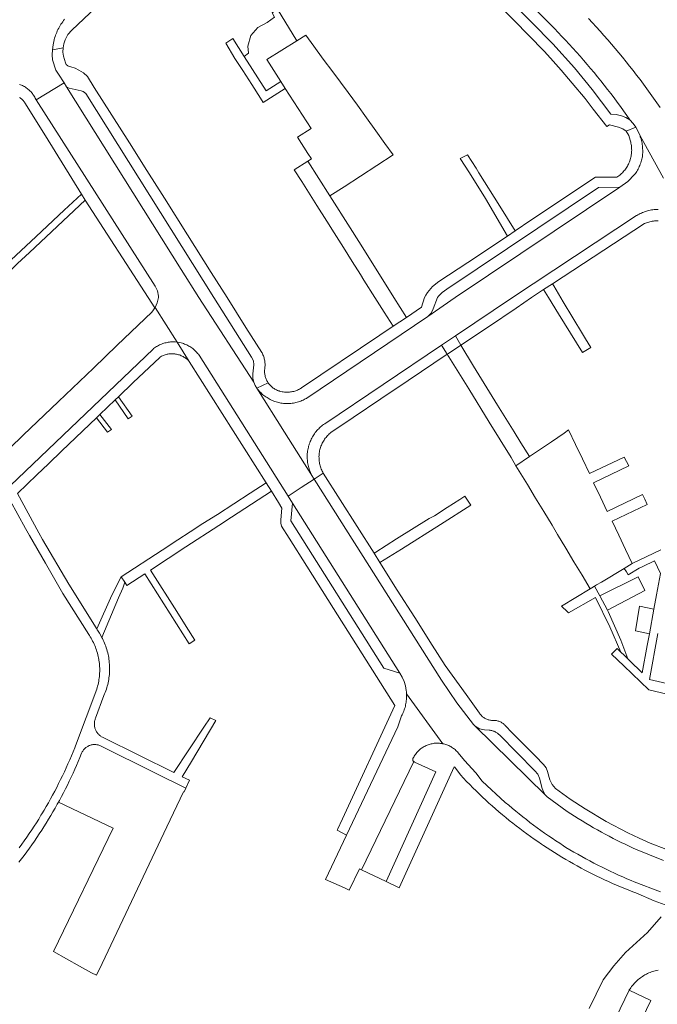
# Model space of a CAD drawing. Extents: x 146402 to 164798, y 455483 to 464134.
# Tile 550 of 575: x 162282 to 162404, y 460865 to 461053. Entities that reach past the tile are written whole.
import ezdxf

# ---------------------------------------------------------------- set-up
doc = ezdxf.new("R2010")
doc.units = 0
doc.header["$LTSCALE"] = 0.2
for name, color, linetype, lineweight in [('B-XX-VH-VERHARDING_ASFALT-GV', 252, 'CONTINUOUS', 18), ('B-XX-VH-VERHARDING_BETONSTRAATSTEEN-GV', 252, 'CONTINUOUS', 18), ('B-XX-VH-VERHARDING_HOUTSNIPPERS-GV', 252, 'CONTINUOUS', 18), ('B-XX-VH-VERHARDING_TEGEL-GV', 252, 'CONTINUOUS', 18)]:
    doc.layers.add(name, color=color, linetype=linetype, lineweight=lineweight)

msp = doc.modelspace()

# ---------------------------------------------------------------- linework, layer by layer
at = {"layer": 'B-XX-VH-VERHARDING_ASFALT-GV'}
for points in [[(162348.007, 461087.571), (162383.526, 461051.79), (162383.972, 461051.338), (162384.689, 461050.603), (162385.4, 461049.862), (162386.106, 461049.115), (162386.805, 461048.363), (162387.499, 461047.606), (162388.186, 461046.843), (162388.868, 461046.075), (162389.544, 461045.302), (162390.214, 461044.523), (162390.877, 461043.739), (162391.535, 461042.95), (162392.186, 461042.156), (162392.831, 461041.357), (162393.47, 461040.553), (162394.103, 461039.744), (162394.729, 461038.93), (162395.349, 461038.111), (162395.963, 461037.288), (162396.57, 461036.459), (162397.17, 461035.626), (162397.764, 461034.788), (162398.352, 461033.946), (162398.957, 461033.259), (162399.486, 461032.512), (162399.931, 461031.721), (162400.292, 461030.888), (162404.744, 461022.818)], [(162281.966, 461040.676), (162282.156, 461040.609), (162282.344, 461040.535), (162282.528, 461040.453), (162282.709, 461040.363), (162282.886, 461040.267), (162283.059, 461040.164), (162283.229, 461040.054), (162283.393, 461039.937), (162283.553, 461039.814), (162283.708, 461039.685), (162283.857, 461039.549), (162284.001, 461039.408), (162284.14, 461039.261), (162284.272, 461039.109), (162284.398, 461038.952), (162284.518, 461038.789), (162284.632, 461038.623), (162284.738, 461038.451), (162284.838, 461038.276), (162284.931, 461038.097), (162285.151, 461037.751), (162290.435, 461041.013), (162289.403, 461042.658), (162289.099, 461043.017), (162288.869, 461043.427), (162288.255, 461045.351), (162288.195, 461046.326), (162288.225, 461047.302), (162288.344, 461048.267), (162288.552, 461049.216), (162288.561, 461049.249), (162288.642, 461049.529), (162288.73, 461049.807), (162288.826, 461050.082), (162288.93, 461050.354), (162289.041, 461050.624), (162289.159, 461050.89), (162289.284, 461051.153), (162289.417, 461051.413), (162289.557, 461051.668), (162289.704, 461051.92), (162289.857, 461052.167), (162290.018, 461052.411), (162290.185, 461052.649), (162290.358, 461052.883), (162290.538, 461053.113)], [(162404.143, 461036.308), (162403.52, 461037.201), (162402.89, 461038.09), (162402.254, 461038.975), (162401.612, 461039.854), (162400.963, 461040.729), (162400.307, 461041.6), (162399.645, 461042.465), (162398.977, 461043.325), (162398.303, 461044.181), (162397.622, 461045.032), (162396.935, 461045.877), (162396.242, 461046.718), (162395.543, 461047.553), (162394.837, 461048.383), (162394.126, 461049.208), (162393.408, 461050.028), (162392.685, 461050.842), (162391.955, 461051.652), (162391.22, 461052.455), (162390.478, 461053.253)], [(162404.744, 461022.818), (162400.292, 461030.888), (162400.352, 461030.719), (162400.433, 461030.47), (162400.506, 461030.22), (162400.571, 461029.967), (162400.629, 461029.713), (162400.679, 461029.456), (162400.72, 461029.199), (162400.754, 461028.94), (162400.78, 461028.68), (162400.799, 461028.42), (162400.808, 461028.159), (162400.811, 461027.898), (162400.805, 461027.637), (162400.791, 461027.376), (162400.769, 461027.116), (162400.739, 461026.857), (162400.709, 461026.706), (162400.654, 461026.457), (162400.591, 461026.209), (162400.52, 461025.964), (162400.442, 461025.721), (162400.355, 461025.48), (162400.262, 461025.242), (162400.161, 461025.008), (162400.053, 461024.776), (162399.937, 461024.548), (162399.815, 461024.324), (162399.685, 461024.104), (162399.549, 461023.888), (162399.406, 461023.676), (162399.256, 461023.469), (162397.983, 461022.143), (162396.459, 461021.114), (162365.03, 461000), (162359.819, 460996.371), (162336.721, 460980.816), (162336.668, 460980.784), (162336.459, 460980.666), (162336.246, 460980.554), (162336.03, 460980.449), (162335.81, 460980.352), (162335.587, 460980.262), (162335.362, 460980.18), (162335.134, 460980.105), (162334.903, 460980.038), (162334.67, 460979.979), (162334.436, 460979.927), (162334.2, 460979.883), (162333.962, 460979.848), (162333.724, 460979.819), (162333.484, 460979.799), (162333.244, 460979.788), (162333.004, 460979.783), (162332.764, 460979.787), (162332.524, 460979.799), (162332.285, 460979.819), (162332.047, 460979.847), (162331.809, 460979.883), (162331.603, 460979.922), (162331.367, 460979.975), (162331.134, 460980.035), (162330.902, 460980.103), (162330.673, 460980.178), (162330.446, 460980.261), (162330.223, 460980.352), (162330.002, 460980.45), (162329.785, 460980.555), (162329.571, 460980.667), (162329.362, 460980.787), (162329.156, 460980.913), (162328.955, 460981.046), (162328.758, 460981.185), (162328.565, 460981.331), (162328.378, 460981.484), (162328.196, 460981.642), (162328.02, 460981.806), (162327.848, 460981.977), (162327.683, 460982.152), (162327.524, 460982.333), (162327.37, 460982.52), (162327.223, 460982.711), (162332.483, 460974.358), (162337.83, 460965.866), (162337.776, 460965.962), (162337.659, 460966.179), (162337.55, 460966.4), (162337.448, 460966.624), (162337.354, 460966.852), (162337.267, 460967.082), (162337.187, 460967.315), (162337.115, 460967.55), (162337.051, 460967.788), (162336.994, 460968.027), (162336.945, 460968.269), (162336.905, 460968.511), (162336.872, 460968.755), (162336.847, 460969), (162336.83, 460969.246), (162336.82, 460969.492), (162336.819, 460969.738), (162336.826, 460969.984), (162336.841, 460970.23), (162336.864, 460970.475), (162336.895, 460970.719), (162336.934, 460970.962), (162336.98, 460971.204), (162337.035, 460971.444), (162337.097, 460971.682), (162337.167, 460971.918), (162337.212, 460972.056), (162337.295, 460972.29), (162337.385, 460972.52), (162337.483, 460972.748), (162337.588, 460972.972), (162337.701, 460973.193), (162337.82, 460973.41), (162337.946, 460973.623), (162338.079, 460973.832), (162338.219, 460974.037), (162338.365, 460974.237), (162338.518, 460974.432), (162338.677, 460974.622), (162338.842, 460974.807), (162339.013, 460974.986), (162339.189, 460975.16), (162339.371, 460975.328), (162339.559, 460975.49), (162339.751, 460975.646), (162339.949, 460975.796), (162340.151, 460975.939), (162362.425, 460990.907), (162365.127, 460992.722), (162375.958, 461000), (162399.653, 461015.673), (162399.663, 461015.679), (162399.88, 461015.807), (162400.102, 461015.928), (162400.327, 461016.042), (162400.556, 461016.149), (162400.788, 461016.248), (162401.023, 461016.341), (162401.261, 461016.425), (162401.501, 461016.502), (162401.744, 461016.572), (162401.989, 461016.633), (162402.236, 461016.687), (162402.484, 461016.733), (162402.734, 461016.772), (162402.984, 461016.802), (162403.236, 461016.824), (162403.488, 461016.838), (162403.74, 461016.845)], [(162404.779, 460892.583), (162399.411, 460894.778), (162398.988, 460894.969), (162398.217, 460895.324), (162397.449, 460895.687), (162396.685, 460896.056), (162395.925, 460896.433), (162395.168, 460896.817), (162394.414, 460897.208), (162393.664, 460897.606), (162392.918, 460898.011), (162392.176, 460898.424), (162391.438, 460898.843), (162390.704, 460899.269), (162389.974, 460899.702), (162389.248, 460900.142), (162388.526, 460900.588), (162387.808, 460901.042), (162387.095, 460901.502), (162386.386, 460901.969), (162384.477, 460903.335), (162382.608, 460904.754), (162382.221, 460905.133), (162368.857, 460918.209), (162368.548, 460918.512), (162365.361, 460922.669), (162362.427, 460927.008), (162338.147, 460965.363), (162335.683, 460963.763), (162333.167, 460962.128), (162334.016, 460960.783), (162354.492, 460928.353), (162354.932, 460927.584), (162355.284, 460926.771), (162355.545, 460925.924), (162355.712, 460925.053), (162355.714, 460925.04), (162355.743, 460924.79), (162355.764, 460924.539), (162355.771, 460924.422), (162362.713, 460914.875), (162362.865, 460914.841), (162363.062, 460914.789), (162363.257, 460914.73), (162363.449, 460914.663), (162363.639, 460914.589), (162363.825, 460914.507), (162364.008, 460914.418), (162364.188, 460914.322), (162364.363, 460914.219), (162364.534, 460914.109), (162364.701, 460913.993), (162364.863, 460913.87), (162365.021, 460913.741), (162365.172, 460913.605), (162365.319, 460913.464), (162365.46, 460913.317), (162365.595, 460913.165), (162366.814, 460911.685), (162368.98, 460909.29), (162370.204, 460907.753), (162374.595, 460903.689), (162375.253, 460903.124), (162375.916, 460902.564), (162376.584, 460902.011), (162377.257, 460901.464), (162377.935, 460900.923), (162378.619, 460900.389), (162379.307, 460899.86), (162379.999, 460899.339), (162380.697, 460898.823), (162381.4, 460898.314), (162382.107, 460897.812), (162382.818, 460897.316), (162383.535, 460896.826), (162384.255, 460896.344), (162384.98, 460895.867), (162385.71, 460895.398), (162386.178, 460895.102), (162386.927, 460894.653), (162387.68, 460894.211), (162388.436, 460893.776), (162389.197, 460893.348), (162389.962, 460892.927), (162390.73, 460892.512), (162391.503, 460892.105), (162392.279, 460891.705), (162393.058, 460891.312), (162393.841, 460890.927), (162394.628, 460890.548), (162395.418, 460890.177), (162396.212, 460889.813), (162397.008, 460889.456), (162397.808, 460889.107), (162398.612, 460888.764), (162399.167, 460888.533), (162404.208, 460886.612)], [(162404.351, 460881.819), (162401.719, 460878.861), (162397.499, 460875.013), (162395.28, 460872.457), (162393.263, 460869.846), (162390.596, 460864.327)], [(162387.199, 460845.033), (162398.237, 460867.874), (162398.246, 460867.888), (162398.389, 460868.107), (162398.539, 460868.322), (162398.695, 460868.532), (162398.858, 460868.737), (162399.027, 460868.937), (162399.202, 460869.132), (162399.382, 460869.322), (162399.569, 460869.506), (162399.761, 460869.684), (162399.958, 460869.856), (162400.161, 460870.022), (162400.368, 460870.181), (162400.58, 460870.335), (162400.797, 460870.482), (162401.019, 460870.622), (162401.244, 460870.755), (162401.268, 460870.769), (162401.5, 460870.894), (162401.736, 460871.011), (162401.975, 460871.122), (162402.217, 460871.225), (162402.462, 460871.321), (162402.71, 460871.41), (162402.961, 460871.49), (162403.214, 460871.564), (162403.469, 460871.629), (162403.726, 460871.687)]]:
    msp.add_lwpolyline(points, dxfattribs=at)
for points in [[(162290.92, 461040.24), (162290.435, 461041.013), (162285.151, 461037.751), (162307.817, 461002.17), (162308.266, 461001.279), (162308.444, 461000.297), (162308.448, 461000.149), (162308.444, 461000), (162308.227, 460999.04), (162307.832, 460998.139), (162312.018, 460991.51), (162312.534, 460991.421), (162313.041, 460991.288), (162313.24, 460991.223), (162313.447, 460991.146), (162313.651, 460991.063), (162313.852, 460990.972), (162314.05, 460990.874), (162314.243, 460990.769), (162314.433, 460990.657), (162314.619, 460990.538), (162314.8, 460990.412), (162314.976, 460990.28), (162315.148, 460990.141), (162315.314, 460989.997), (162315.475, 460989.847), (162315.631, 460989.69), (162315.78, 460989.528), (162315.924, 460989.361), (162316.062, 460989.189), (162316.193, 460989.012), (162333.167, 460962.128), (162335.683, 460963.763), (162338.147, 460965.363), (162338.029, 460965.54), (162337.899, 460965.749), (162337.83, 460965.866), (162332.483, 460974.358), (162327.223, 460982.711), (162326.881, 460983.256), (162326.632, 460983.849), (162316.166, 461000), (162312.809, 461005.35)], [(162362.713, 460914.875), (162355.771, 460924.422), (162355.778, 460924.288), (162355.783, 460924.036), (162355.78, 460923.785), (162355.77, 460923.534), (162355.751, 460923.283), (162355.725, 460923.032), (162355.69, 460922.783), (162355.648, 460922.535), (162355.598, 460922.289), (162355.539, 460922.044), (162355.473, 460921.801), (162355.4, 460921.561), (162355.319, 460921.323), (162355.23, 460921.087), (162355.134, 460920.854), (162355.03, 460920.625), (162354.92, 460920.399), (162354.802, 460920.177), (162354.102, 460918.117), (162344.318, 460897.426), (162340.331, 460888.994), (162343.934, 460887.347), (162344.834, 460886.901), (162346.799, 460890.989), (162347.175, 460890.811), (162357.134, 460911.462), (162357.095, 460911.496), (162357.052, 460911.542), (162357.016, 460911.593), (162356.986, 460911.648), (162356.964, 460911.707), (162356.949, 460911.768), (162356.942, 460911.83), (162356.943, 460911.893), (162356.952, 460911.955), (162356.969, 460912.015), (162356.993, 460912.073), (162357.025, 460912.127), (162357.039, 460912.154), (162357.134, 460912.334), (162357.237, 460912.509), (162357.347, 460912.681), (162357.463, 460912.848), (162357.586, 460913.01), (162357.715, 460913.168), (162357.85, 460913.32), (162357.991, 460913.466), (162358.138, 460913.608), (162358.29, 460913.743), (162358.447, 460913.872), (162358.609, 460913.995), (162358.776, 460914.111), (162358.948, 460914.221), (162359.123, 460914.324), (162359.302, 460914.42), (162359.486, 460914.509), (162359.672, 460914.59), (162359.862, 460914.665), (162360.054, 460914.731), (162360.249, 460914.79), (162360.446, 460914.842), (162360.644, 460914.885), (162360.845, 460914.921), (162361.046, 460914.949), (162361.249, 460914.969), (162361.452, 460914.981), (162361.655, 460914.985), (162361.859, 460914.981), (162362.062, 460914.968), (162362.265, 460914.948), (162362.466, 460914.92), (162362.667, 460914.885)]]:
    msp.add_lwpolyline(points, close=True, dxfattribs=at)
at = {"layer": 'B-XX-VH-VERHARDING_BETONSTRAATSTEEN-GV'}
for points in [[(162347.07, 461085.71), (162383.688, 461048.427), (162387.816, 461043.865), (162391.181, 461039.708), (162394.704, 461035.037), (162395.756, 461034.943), (162396.782, 461034.69), (162397.592, 461034.371), (162398.352, 461033.946), (162397.764, 461034.788), (162397.17, 461035.626), (162396.57, 461036.459), (162395.963, 461037.288), (162395.349, 461038.111), (162394.729, 461038.93), (162394.103, 461039.744), (162393.47, 461040.553), (162392.831, 461041.357), (162392.186, 461042.156), (162391.535, 461042.95), (162390.877, 461043.739), (162390.214, 461044.523), (162389.544, 461045.302), (162388.868, 461046.075), (162388.186, 461046.843), (162387.499, 461047.606), (162386.805, 461048.363), (162386.106, 461049.115), (162385.4, 461049.862), (162384.689, 461050.603), (162383.972, 461051.338), (162383.526, 461051.79), (162348.007, 461087.571)], [(162278.77, 460962.738), (162307.418, 460990.183), (162307.53, 460990.273), (162307.707, 460990.405), (162307.887, 460990.531), (162308.073, 460990.651), (162308.262, 460990.763), (162308.456, 460990.869), (162308.653, 460990.967), (162308.853, 460991.059), (162309.057, 460991.143), (162309.264, 460991.219), (162309.473, 460991.288), (162309.685, 460991.349), (162309.898, 460991.403), (162310.114, 460991.449), (162310.331, 460991.487), (162310.549, 460991.517), (162310.769, 460991.539), (162310.989, 460991.553), (162311.209, 460991.559), (162311.614, 460991.548), (162312.018, 460991.51), (162307.832, 460998.139), (162307.774, 460998.047), (162307.534, 460997.667), (162307.186, 460997.23), (162300.575, 460990.9), (162296.029, 460986.548), (162289.41, 460980.211), (162282.644, 460973.733), (162277.582, 460968.886)], [(162281.833, 460892.248), (162282.341, 460892.908), (162282.843, 460893.574), (162283.338, 460894.244), (162283.828, 460894.919), (162284.31, 460895.598), (162284.786, 460896.282), (162285.255, 460896.971), (162285.718, 460897.664), (162286.174, 460898.362), (162286.608, 460899.039), (162287.049, 460899.742), (162287.484, 460900.448), (162287.911, 460901.159), (162288.332, 460901.874), (162288.746, 460902.593), (162289.152, 460903.316), (162289.373, 460903.718), (162289.552, 460904.043), (162289.945, 460904.774), (162290.331, 460905.509), (162290.709, 460906.247), (162291.081, 460906.988), (162291.445, 460907.734), (162291.802, 460908.483), (162292.152, 460909.235), (162292.495, 460909.99), (162292.83, 460910.749), (162293.158, 460911.511), (162293.479, 460912.277), (162293.792, 460913.045), (162293.864, 460913.224), (162293.928, 460913.346), (162294.003, 460913.472), (162294.084, 460913.594), (162294.172, 460913.711), (162294.267, 460913.823), (162294.367, 460913.93), (162294.473, 460914.031), (162294.584, 460914.126), (162294.701, 460914.215), (162294.822, 460914.298), (162294.947, 460914.374), (162295.076, 460914.442), (162295.209, 460914.504), (162295.345, 460914.558), (162295.484, 460914.605), (162295.497, 460914.609), (162295.641, 460914.647), (162295.786, 460914.677), (162295.933, 460914.7), (162296.08, 460914.714), (162296.229, 460914.72), (162296.377, 460914.719), (162296.525, 460914.709), (162296.672, 460914.692), (162296.818, 460914.666), (162296.963, 460914.633), (162297.105, 460914.592), (162297.246, 460914.543), (162297.383, 460914.487), (162297.517, 460914.424), (162307.617, 460909.413), (162313.685, 460906.403), (162314.388, 460907.893), (162312.996, 460908.583), (162314.722, 460911.485), (162319.373, 460919.309), (162318.305, 460919.815), (162317.134, 460918.044), (162311.399, 460909.374), (162298.061, 460915.993), (162298.018, 460916.009), (162297.88, 460916.066), (162297.745, 460916.13), (162297.614, 460916.201), (162297.486, 460916.279), (162297.364, 460916.364), (162297.245, 460916.456), (162297.132, 460916.553), (162297.024, 460916.657), (162296.922, 460916.766), (162296.826, 460916.88), (162296.736, 460916.999), (162296.653, 460917.124), (162296.577, 460917.252), (162296.507, 460917.384), (162296.484, 460917.431), (162296.425, 460917.568), (162296.373, 460917.708), (162296.328, 460917.851), (162296.291, 460917.996), (162296.262, 460918.142), (162296.241, 460918.29), (162296.228, 460918.439), (162296.223, 460918.588), (162296.225, 460918.738), (162296.236, 460918.887), (162296.255, 460919.035), (162296.281, 460919.182), (162296.316, 460919.328), (162296.358, 460919.471), (162296.408, 460919.612), (162296.465, 460919.75), (162298.061, 460924.069), (162298.185, 460924.365), (162298.302, 460924.664), (162298.411, 460924.966), (162298.513, 460925.271), (162298.607, 460925.578), (162298.694, 460925.887), (162298.773, 460926.198), (162298.843, 460926.512), (162298.907, 460926.826), (162298.962, 460927.143), (162299.009, 460927.46), (162299.049, 460927.779), (162299.08, 460928.098), (162299.104, 460928.419), (162299.119, 460928.74), (162299.127, 460929.06), (162299.127, 460929.382), (162299.118, 460929.703), (162299.102, 460930.023), (162299.077, 460930.344), (162299.045, 460930.663), (162299.005, 460930.982), (162298.956, 460931.299), (162298.9, 460931.615), (162298.836, 460931.93), (162298.764, 460932.243), (162298.685, 460932.554), (162298.597, 460932.863), (162298.503, 460933.17), (162298.4, 460933.474), (162298.29, 460933.776), (162298.172, 460934.074), (162298.047, 460934.37), (162297.915, 460934.663), (162297.775, 460934.952), (162297.673, 460935.151), (162297.628, 460935.238), (162297.602, 460935.287), (162297.226, 460935.943), (162296.812, 460936.576), (162296.774, 460936.631), (162296.677, 460936.78), (162296.672, 460936.788), (162296.587, 460936.932), (162296.573, 460936.958), (162296.557, 460936.984), (162291.334, 460945.331), (162286.342, 460953.86), (162285.643, 460955.135), (162281.54, 460962.626)], [(162280.151, 460961.296), (162283.086, 460955.938), (162283.85, 460954.618), (162286.906, 460949.305), (162290.217, 460943.551), (162295.163, 460935.693), (162295.268, 460935.535), (162295.435, 460935.273), (162295.596, 460935.007), (162295.749, 460934.737), (162295.896, 460934.463), (162296.035, 460934.185), (162296.168, 460933.903), (162296.292, 460933.619), (162296.41, 460933.331), (162296.52, 460933.041), (162296.623, 460932.747), (162296.718, 460932.451), (162296.805, 460932.153), (162296.885, 460931.852), (162296.957, 460931.55), (162297.021, 460931.246), (162297.077, 460930.94), (162297.097, 460930.819), (162297.141, 460930.511), (162297.178, 460930.202), (162297.207, 460929.892), (162297.227, 460929.582), (162297.24, 460929.272), (162297.245, 460928.961), (162297.241, 460928.65), (162297.23, 460928.339), (162297.21, 460928.029), (162297.183, 460927.719), (162297.148, 460927.41), (162297.105, 460927.102), (162297.054, 460926.795), (162296.995, 460926.49), (162296.928, 460926.186), (162296.853, 460925.885), (162296.771, 460925.585), (162296.681, 460925.287), (162292.642, 460914.492), (162292.477, 460914.076), (162292.166, 460913.308), (162291.848, 460912.542), (162291.522, 460911.78), (162291.189, 460911.021), (162290.848, 460910.265), (162290.501, 460909.512), (162290.146, 460908.763), (162289.784, 460908.017), (162289.414, 460907.275), (162289.038, 460906.537), (162288.654, 460905.802), (162288.263, 460905.071), (162287.866, 460904.343), (162287.461, 460903.62), (162287.049, 460902.9), (162286.63, 460902.185), (162286.205, 460901.473), (162286.045, 460901.21), (162285.611, 460900.506), (162285.17, 460899.806), (162284.722, 460899.111), (162284.267, 460898.42), (162283.806, 460897.733), (162283.338, 460897.051), (162282.863, 460896.374), (162282.383, 460895.701), (162281.895, 460895.032)]]:
    msp.add_lwpolyline(points, dxfattribs=at)
for points in [[(162338.111, 461047.972), (162336.558, 461050.099), (162334.834, 461049.024), (162329.114, 461045.459), (162331.804, 461041.254), (162332.646, 461039.939), (162334.285, 461037.377), (162335.923, 461034.817), (162337.561, 461032.258), (162334.967, 461030.597), (162336.962, 461027.481), (162337.607, 461026.473), (162336.946, 461026.05), (162341.117, 461019.459), (162343.856, 461021.144), (162353.239, 461027.228), (162351.647, 461029.43), (162349.892, 461031.858), (162348.138, 461034.286), (162346.383, 461036.714), (162344.628, 461039.142), (162341.676, 461043.094), (162339.893, 461045.532)], [(162291.112, 461040.103), (162290.92, 461040.24), (162312.809, 461005.35), (162316.166, 461000), (162326.632, 460983.849), (162326.456, 460984.655), (162326.452, 460985.48), (162326.618, 460987.199), (162326.553, 460987.959), (162326.209, 460988.64), (162319.034, 461000), (162294.585, 461038.967), (162294.115, 461039.332), (162293.695, 461039.483), (162291.413, 461039.992)], [(162341.117, 461019.459), (162336.946, 461026.05), (162334.355, 461024.395), (162335.791, 461022.166), (162338.673, 461017.595), (162340.574, 461014.579), (162341.977, 461012.355), (162343.741, 461009.559), (162345.399, 461006.912), (162346.996, 461004.386), (162347.605, 461003.338), (162349.746, 461000), (162351.512, 460997.247), (162353.227, 460994.551), (162355.735, 460996.239), (162353.351, 461000), (162349.32, 461006.468), (162346.672, 461010.721), (162345, 461013.323)], [(162365.03, 461000), (162396.459, 461021.114), (162392.394, 461021.05), (162363.429, 461001.591), (162362.547, 461000.993), (162361.818, 461000.216), (162361.737, 461000.109), (162361.66, 460999.999), (162360.857, 460997.89), (162360.484, 460997.031), (162359.819, 460996.371)], [(162312.534, 460991.421), (162312.018, 460991.51), (162314.335, 460987.839), (162328.974, 460964.651), (162329.987, 460963.048), (162331.324, 460960.931), (162332.004, 460959.854), (162331.769, 460957.579), (162331.759, 460956.977), (162331.932, 460956.401), (162333.388, 460954.094), (162336.771, 460948.736), (162341.84, 460940.708), (162353.541, 460922.175), (162343.545, 460900.57), (162342.597, 460898.52), (162342.526, 460898.366), (162344.318, 460897.426), (162354.102, 460918.117), (162354.802, 460920.177), (162354.92, 460920.399), (162355.03, 460920.625), (162355.134, 460920.854), (162355.23, 460921.087), (162355.319, 460921.323), (162355.4, 460921.561), (162355.473, 460921.801), (162355.539, 460922.044), (162355.598, 460922.289), (162355.648, 460922.535), (162355.69, 460922.783), (162355.725, 460923.032), (162355.751, 460923.283), (162355.77, 460923.534), (162355.78, 460923.785), (162355.783, 460924.036), (162355.778, 460924.288), (162355.771, 460924.422), (162355.764, 460924.539), (162355.743, 460924.79), (162355.714, 460925.04), (162355.712, 460925.053), (162355.545, 460925.924), (162355.284, 460926.771), (162354.932, 460927.584), (162354.492, 460928.353), (162351.418, 460929.298), (162333.667, 460957.414), (162334.016, 460960.783), (162333.167, 460962.128), (162316.193, 460989.012), (162316.062, 460989.189), (162315.924, 460989.361), (162315.78, 460989.528), (162315.631, 460989.69), (162315.475, 460989.847), (162315.314, 460989.997), (162315.148, 460990.141), (162314.976, 460990.28), (162314.8, 460990.412), (162314.619, 460990.538), (162314.433, 460990.657), (162314.243, 460990.769), (162314.05, 460990.874), (162313.852, 460990.972), (162313.651, 460991.063), (162313.447, 460991.146), (162313.24, 460991.223), (162313.041, 460991.288)], [(162368.563, 460986.929), (162366.106, 460990.913), (162363.748, 460989.327), (162363.541, 460989.188), (162367.62, 460982.573), (162371.525, 460976.242), (162375.696, 460969.478), (162376.634, 460967.933), (162379.206, 460969.671), (162377.57, 460972.324), (162376.301, 460974.381), (162373.137, 460979.512)], [(162387.994, 460971.998), (162386.666, 460974.789), (162385.838, 460974.151), (162383.395, 460972.501), (162380.954, 460970.852), (162379.206, 460969.671), (162376.634, 460967.933), (162377.261, 460966.901), (162378.823, 460964.329), (162380.385, 460961.756), (162381.946, 460959.184), (162383.508, 460956.612), (162384.564, 460954.782), (162386.129, 460952.192), (162387.691, 460949.607), (162389.254, 460947.021), (162390.816, 460944.435), (162391.094, 460944.603), (162391.635, 460944.931), (162392.027, 460945.168), (162392.939, 460945.72), (162397.275, 460948.343), (162398.814, 460949.275), (162397.53, 460951.96), (162396.246, 460954.645), (162394.961, 460957.331), (162401.658, 460960.535), (162401.184, 460961.572), (162400.798, 460962.418), (162394.05, 460959.187), (162392.735, 460961.933), (162391.42, 460964.68), (162398.168, 460967.911), (162397.301, 460969.589), (162390.647, 460966.423), (162389.32, 460969.211)], [(162354.492, 460928.353), (162334.016, 460960.783), (162333.667, 460957.414), (162351.418, 460929.298)], [(162369.695, 460917.71), (162368.857, 460918.209), (162382.221, 460905.133), (162381.856, 460905.682), (162381.621, 460906.298), (162381.093, 460908.297), (162380.777, 460909.061), (162380.263, 460909.708), (162373.501, 460916.552), (162373.387, 460916.661), (162373.267, 460916.763), (162373.143, 460916.859), (162373.014, 460916.949), (162372.88, 460917.032), (162372.742, 460917.109), (162372.601, 460917.178), (162372.456, 460917.24), (162372.308, 460917.294), (162372.158, 460917.341), (162372.005, 460917.38), (162371.851, 460917.412), (162371.695, 460917.435), (162371.539, 460917.451), (162371.509, 460917.453), (162370.648, 460917.506)], [(162296.377, 460914.719), (162296.229, 460914.72), (162296.08, 460914.714), (162295.933, 460914.7), (162295.786, 460914.677), (162295.641, 460914.647), (162295.497, 460914.609), (162295.484, 460914.605), (162295.345, 460914.558), (162295.209, 460914.504), (162295.076, 460914.442), (162294.947, 460914.374), (162294.822, 460914.298), (162294.701, 460914.215), (162294.584, 460914.126), (162294.473, 460914.031), (162294.367, 460913.93), (162294.267, 460913.823), (162294.172, 460913.711), (162294.084, 460913.594), (162294.003, 460913.472), (162293.928, 460913.346), (162293.864, 460913.224), (162293.792, 460913.045), (162293.479, 460912.277), (162293.158, 460911.511), (162292.83, 460910.749), (162292.495, 460909.99), (162292.152, 460909.235), (162291.802, 460908.483), (162291.445, 460907.734), (162291.081, 460906.988), (162290.709, 460906.247), (162290.331, 460905.509), (162289.945, 460904.774), (162289.552, 460904.043), (162289.373, 460903.718), (162299.807, 460898.746), (162288.406, 460875.219), (162293.406, 460872.435), (162295.661, 460871.179), (162296.637, 460870.707), (162297.694, 460872.907), (162310.043, 460899.004), (162313.222, 460905.722), (162313.338, 460905.667), (162313.685, 460906.403), (162307.617, 460909.413), (162297.517, 460914.424), (162297.383, 460914.487), (162297.246, 460914.543), (162297.105, 460914.592), (162296.963, 460914.633), (162296.818, 460914.666), (162296.672, 460914.692), (162296.525, 460914.709)], [(162357.143, 460911.456), (162357.134, 460911.462), (162347.175, 460890.811), (162351.891, 460888.577), (162361.379, 460909.508), (162357.308, 460911.377), (162357.252, 460911.395), (162357.196, 460911.422)], [(162402.372, 460865.875), (162398.237, 460867.874), (162387.199, 460845.033), (162391.333, 460843.035)]]:
    msp.add_lwpolyline(points, close=True, dxfattribs=at)
at = {"layer": 'B-XX-VH-VERHARDING_HOUTSNIPPERS-GV'}
msp.add_lwpolyline([(162401.218, 460944.116), (162399.933, 460946.754), (162392.632, 460943.089), (162394.109, 460940.359)], close=True, dxfattribs=at)
at = {"layer": 'B-XX-VH-VERHARDING_TEGEL-GV'}
for points in [[(162369.167, 461060.059), (162376.198, 461052.941), (162382.015, 461047.051), (162383.205, 461045.72), (162385.276, 461043.402), (162387.379, 461040.911), (162389.813, 461038.028), (162391.383, 461035.984), (162393.942, 461032.654), (162394.45, 461032.96), (162396.215, 461032.534), (162396.99, 461032.245), (162397.648, 461031.743), (162399.486, 461032.512), (162398.957, 461033.259), (162398.352, 461033.946), (162397.592, 461034.371), (162396.782, 461034.69), (162395.756, 461034.943), (162394.704, 461035.037), (162391.181, 461039.708), (162387.816, 461043.865), (162383.688, 461048.427), (162347.07, 461085.71)], [(162290.538, 461053.113), (162290.358, 461052.883), (162290.185, 461052.649), (162290.018, 461052.411), (162289.857, 461052.167), (162289.704, 461051.92), (162289.557, 461051.668), (162289.417, 461051.413), (162289.284, 461051.153), (162289.159, 461050.89), (162289.041, 461050.624), (162288.93, 461050.354), (162288.826, 461050.082), (162288.73, 461049.807), (162288.642, 461049.529), (162288.561, 461049.249), (162288.552, 461049.216), (162288.344, 461048.267), (162288.225, 461047.302), (162290.247, 461047.672), (162290.378, 461048.462), (162290.63, 461049.223), (162291.174, 461050.191), (162291.913, 461051.02), (162309.166, 461067.366)], [(162281.958, 461038.224), (162282.093, 461038.132), (162282.223, 461038.033), (162282.348, 461037.928), (162282.468, 461037.817), (162282.582, 461037.7), (162282.69, 461037.578), (162282.793, 461037.451), (162282.889, 461037.319), (162282.978, 461037.182), (162286.887, 461030.863), (162293.751, 461019.765), (162294.477, 461018.59), (162306.51, 461000), (162307.774, 460998.047), (162307.832, 460998.139), (162308.227, 460999.04), (162308.444, 461000), (162308.448, 461000.149), (162308.444, 461000.297), (162308.266, 461001.279), (162307.817, 461002.17), (162285.151, 461037.751), (162284.931, 461038.097), (162284.838, 461038.276), (162284.738, 461038.451), (162284.632, 461038.623), (162284.518, 461038.789), (162284.398, 461038.952), (162284.272, 461039.109), (162284.14, 461039.261), (162284.001, 461039.408), (162283.857, 461039.549), (162283.708, 461039.685), (162283.553, 461039.814), (162283.393, 461039.937), (162283.229, 461040.054), (162283.059, 461040.164), (162282.886, 461040.267), (162282.709, 461040.363), (162282.528, 461040.453), (162282.344, 461040.535), (162282.156, 461040.609), (162281.966, 461040.676)], [(162403.74, 461016.845), (162403.488, 461016.838), (162403.236, 461016.824), (162402.984, 461016.802), (162402.734, 461016.772), (162402.484, 461016.733), (162402.236, 461016.687), (162401.989, 461016.633), (162401.744, 461016.572), (162401.501, 461016.502), (162401.261, 461016.425), (162401.023, 461016.341), (162400.788, 461016.248), (162400.556, 461016.149), (162400.327, 461016.042), (162400.102, 461015.928), (162399.88, 461015.807), (162399.663, 461015.679), (162399.653, 461015.673), (162375.958, 461000), (162365.127, 460992.722), (162366.106, 460990.913), (162371.375, 460994.454), (162376.644, 460997.995), (162379.627, 461000), (162381.915, 461001.538), (162383.608, 461002.645), (162401.158, 461014.118), (162401.353, 461014.203), (162401.559, 461014.285), (162401.768, 461014.36), (162401.979, 461014.426), (162402.193, 461014.485), (162402.409, 461014.537), (162402.626, 461014.58), (162402.845, 461014.616), (162403.065, 461014.644), (162403.286, 461014.663), (162403.508, 461014.675), (162403.73, 461014.679)], [(162281.54, 460962.626), (162285.272, 460966.199), (162285.279, 460966.206), (162287.456, 460968.29), (162290.031, 460970.756), (162296.65, 460977.094), (162297.297, 460977.713), (162300.197, 460980.49), (162300.81, 460981.078), (162303.639, 460983.786), (162308.696, 460988.609), (162308.708, 460988.616), (162308.868, 460988.713), (162309.032, 460988.802), (162309.199, 460988.884), (162309.37, 460988.959), (162309.544, 460989.027), (162309.721, 460989.087), (162309.9, 460989.14), (162310.082, 460989.185), (162310.265, 460989.222), (162310.449, 460989.251), (162310.635, 460989.272), (162310.821, 460989.285), (162311.008, 460989.29), (162311.195, 460989.288), (162311.381, 460989.277), (162311.567, 460989.258), (162311.711, 460989.238), (162311.897, 460989.206), (162312.082, 460989.165), (162312.266, 460989.117), (162312.447, 460989.061), (162312.625, 460988.997), (162312.801, 460988.926), (162312.973, 460988.848), (162313.142, 460988.762), (162313.307, 460988.67), (162313.469, 460988.57), (162313.626, 460988.464), (162313.778, 460988.351), (162313.925, 460988.232), (162314.067, 460988.107), (162314.204, 460987.976), (162314.335, 460987.839), (162312.018, 460991.51), (162311.614, 460991.548), (162311.209, 460991.559), (162310.989, 460991.553), (162310.769, 460991.539), (162310.549, 460991.517), (162310.331, 460991.487), (162310.114, 460991.449), (162309.898, 460991.403), (162309.685, 460991.349), (162309.473, 460991.288), (162309.264, 460991.219), (162309.057, 460991.143), (162308.853, 460991.059), (162308.653, 460990.967), (162308.456, 460990.869), (162308.262, 460990.763), (162308.073, 460990.651), (162307.887, 460990.531), (162307.707, 460990.405), (162307.53, 460990.273), (162307.418, 460990.183), (162278.77, 460962.738)], [(162405.21, 460894.721), (162402.262, 460895.911), (162400.107, 460896.867), (162397.981, 460897.885), (162393.844, 460900.056), (162389.831, 460902.447), (162386.966, 460904.325), (162384.187, 460906.328), (162383.512, 460907.062), (162383.097, 460907.97), (162382.662, 460909.588), (162382.367, 460910.304), (162381.899, 460910.921), (162380.331, 460912.513), (162375.864, 460917.042), (162374.636, 460918.287), (162374.532, 460918.402), (162374.422, 460918.511), (162374.307, 460918.614), (162374.187, 460918.712), (162374.062, 460918.803), (162373.932, 460918.887), (162373.798, 460918.964), (162373.66, 460919.035), (162373.519, 460919.098), (162373.375, 460919.154), (162373.228, 460919.203), (162373.079, 460919.244), (162372.927, 460919.277), (162372.775, 460919.302), (162372.621, 460919.319), (162372.494, 460919.327), (162372.074, 460919.325), (162371.946, 460919.333), (162371.793, 460919.35), (162371.64, 460919.375), (162371.49, 460919.408), (162371.341, 460919.449), (162371.194, 460919.497), (162371.05, 460919.553), (162370.909, 460919.616), (162370.772, 460919.687), (162370.638, 460919.764), (162370.509, 460919.848), (162370.384, 460919.939), (162370.264, 460920.036), (162370.149, 460920.14), (162370.04, 460920.249), (162369.936, 460920.363), (162369.839, 460920.483), (162369.747, 460920.608), (162369.663, 460920.737), (162367.126, 460924.246), (162363.129, 460929.775), (162360.653, 460933.688), (162357.33, 460938.94), (162354.007, 460944.192), (162350.684, 460949.444), (162349.561, 460951.22), (162339.893, 460966.497), (162338.147, 460965.363), (162362.427, 460927.008), (162365.361, 460922.669), (162368.548, 460918.512), (162368.857, 460918.209), (162369.695, 460917.71), (162370.648, 460917.506), (162371.509, 460917.453), (162371.539, 460917.451), (162371.695, 460917.435), (162371.851, 460917.412), (162372.005, 460917.38), (162372.158, 460917.341), (162372.308, 460917.294), (162372.456, 460917.24), (162372.601, 460917.178), (162372.742, 460917.109), (162372.88, 460917.032), (162373.014, 460916.949), (162373.143, 460916.859), (162373.267, 460916.763), (162373.387, 460916.661), (162373.501, 460916.552), (162380.263, 460909.708), (162380.777, 460909.061), (162381.093, 460908.297), (162381.621, 460906.298), (162381.856, 460905.682), (162382.221, 460905.133), (162382.608, 460904.754), (162384.477, 460903.335), (162386.386, 460901.969), (162387.095, 460901.502), (162387.808, 460901.042), (162388.526, 460900.588), (162389.248, 460900.142), (162389.974, 460899.702), (162390.704, 460899.269), (162391.438, 460898.843), (162392.176, 460898.424), (162392.918, 460898.011), (162393.664, 460897.606), (162394.414, 460897.208), (162395.168, 460896.817), (162395.925, 460896.433), (162396.685, 460896.056), (162397.449, 460895.687), (162398.217, 460895.324), (162398.988, 460894.969), (162399.411, 460894.778), (162404.779, 460892.583)], [(162404.252, 460951.876), (162398.814, 460949.275), (162397.275, 460948.343), (162397.711, 460947.655), (162398.056, 460947.111), (162400.146, 460948.376), (162400.841, 460948.708), (162403.035, 460949.758), (162404.182, 460947.36), (162403.434, 460943.265), (162402.934, 460940.526), (162402.077, 460935.83), (162401.675, 460933.63), (162400.726, 460928.434), (162398.315, 460930.754), (162397.956, 460931.1), (162397.256, 460931.773), (162396.646, 460932.359), (162395.913, 460933.065), (162394.861, 460931.97), (162397.181, 460929.737), (162401.965, 460925.134), (162408.739, 460923.564)], [(162410.912, 460925.094), (162402.117, 460927.132), (162403.714, 460935.881)], [(162404.208, 460886.612), (162399.167, 460888.533), (162398.612, 460888.764), (162397.808, 460889.107), (162397.008, 460889.456), (162396.212, 460889.813), (162395.418, 460890.177), (162394.628, 460890.548), (162393.841, 460890.927), (162393.058, 460891.312), (162392.279, 460891.705), (162391.503, 460892.105), (162390.73, 460892.512), (162389.962, 460892.927), (162389.197, 460893.348), (162388.436, 460893.776), (162387.68, 460894.211), (162386.927, 460894.653), (162386.178, 460895.102), (162385.71, 460895.398), (162384.98, 460895.867), (162384.255, 460896.344), (162383.535, 460896.826), (162382.818, 460897.316), (162382.107, 460897.812), (162381.4, 460898.314), (162380.697, 460898.823), (162379.999, 460899.339), (162379.307, 460899.86), (162378.619, 460900.389), (162377.935, 460900.923), (162377.257, 460901.464), (162376.584, 460902.011), (162375.916, 460902.564), (162375.253, 460903.124), (162374.595, 460903.689), (162370.204, 460907.753), (162368.98, 460909.29), (162366.814, 460911.685), (162365.595, 460913.165), (162365.46, 460913.317), (162365.319, 460913.464), (162365.172, 460913.605), (162365.021, 460913.741), (162364.863, 460913.87), (162364.701, 460913.993), (162364.534, 460914.109), (162364.363, 460914.219), (162364.188, 460914.322), (162364.008, 460914.418), (162363.825, 460914.507), (162363.639, 460914.589), (162363.449, 460914.663), (162363.257, 460914.73), (162363.062, 460914.789), (162362.865, 460914.841), (162362.713, 460914.875), (162362.667, 460914.885), (162362.466, 460914.92), (162362.265, 460914.948), (162362.062, 460914.968), (162361.859, 460914.981), (162361.655, 460914.985), (162361.452, 460914.981), (162361.249, 460914.969), (162361.046, 460914.949), (162360.845, 460914.921), (162360.644, 460914.885), (162360.446, 460914.842), (162360.249, 460914.79), (162360.054, 460914.731), (162359.862, 460914.665), (162359.672, 460914.59), (162359.486, 460914.509), (162359.302, 460914.42), (162359.123, 460914.324), (162358.948, 460914.221), (162358.776, 460914.111), (162358.609, 460913.995), (162358.447, 460913.872), (162358.29, 460913.743), (162358.138, 460913.608), (162357.991, 460913.466), (162357.85, 460913.32), (162357.715, 460913.168), (162357.586, 460913.01), (162357.463, 460912.848), (162357.347, 460912.681), (162357.237, 460912.509), (162357.134, 460912.334), (162357.039, 460912.154), (162357.025, 460912.127), (162356.993, 460912.073), (162356.969, 460912.015), (162356.952, 460911.955), (162356.943, 460911.893), (162356.942, 460911.83), (162356.949, 460911.768), (162356.964, 460911.707), (162356.986, 460911.648), (162357.016, 460911.593), (162357.052, 460911.542), (162357.095, 460911.496), (162357.134, 460911.462), (162357.143, 460911.456), (162357.196, 460911.422), (162357.252, 460911.395), (162357.308, 460911.377), (162361.379, 460909.508), (162351.891, 460888.577), (162354.378, 460887.37), (162364.82, 460910.466), (162364.948, 460910.409), (162366.05, 460908.911), (162366.631, 460908.293), (162367.218, 460907.681), (162367.811, 460907.075), (162368.409, 460906.474), (162369.013, 460905.879), (162369.623, 460905.289), (162370.238, 460904.705), (162370.859, 460904.128), (162371.485, 460903.556), (162372.116, 460902.99), (162372.753, 460902.429), (162373.395, 460901.875), (162374.042, 460901.327), (162374.694, 460900.786), (162375.352, 460900.25), (162376.014, 460899.72), (162376.682, 460899.197), (162377.354, 460898.68), (162378.031, 460898.17), (162378.713, 460897.666), (162379.4, 460897.168), (162380.091, 460896.677), (162380.787, 460896.192), (162381.488, 460895.714), (162381.868, 460895.459), (162382.567, 460894.998), (162383.27, 460894.543), (162383.978, 460894.095), (162384.69, 460893.654), (162385.406, 460893.219), (162386.126, 460892.792), (162386.851, 460892.371), (162387.579, 460891.957), (162388.311, 460891.551), (162389.047, 460891.151), (162389.787, 460890.758), (162390.53, 460890.373), (162391.278, 460889.994), (162392.028, 460889.623), (162392.783, 460889.259), (162393.541, 460888.902), (162394.302, 460888.552), (162395.066, 460888.21), (162395.834, 460887.875), (162396.604, 460887.547), (162397.378, 460887.227), (162398.155, 460886.914), (162398.935, 460886.608), (162399.475, 460886.402), (162402.985, 460884.883), (162405.786, 460883.905)]]:
    msp.add_lwpolyline(points, dxfattribs=at)
for points in [[(162334.834, 461049.024), (162331.178, 461055.027), (162330.125, 461054.346), (162330.599, 461053.511), (162329.175, 461052.486), (162327.423, 461051.541), (162326.097, 461050.03), (162326.071, 461050.017), (162325.526, 461048.002), (162325.643, 461046.673), (162324.818, 461046.033), (162328.992, 461039.454), (162331.804, 461041.254), (162329.114, 461045.459)], [(162324.818, 461046.033), (162322.656, 461049.439), (162321.32, 461048.57), (162323.038, 461045.665), (162324.531, 461043.342), (162326.261, 461040.648), (162327.913, 461038.076), (162328.444, 461037.25), (162332.646, 461039.939), (162331.804, 461041.254), (162328.992, 461039.454)], [(162290.241, 461046.871), (162290.247, 461047.672), (162288.225, 461047.302), (162288.195, 461046.326), (162288.255, 461045.351), (162288.869, 461043.427), (162289.099, 461043.017), (162289.403, 461042.658), (162290.435, 461041.013), (162290.92, 461040.24), (162291.112, 461040.103), (162291.413, 461039.992), (162293.695, 461039.483), (162294.115, 461039.332), (162294.585, 461038.967), (162319.034, 461000), (162326.209, 460988.64), (162326.553, 460987.959), (162326.618, 460987.199), (162326.452, 460985.48), (162326.456, 460984.655), (162326.632, 460983.849), (162326.881, 460983.256), (162327.223, 460982.711), (162329.362, 460983.772), (162329.329, 460983.823), (162329.235, 460983.975), (162329.149, 460984.131), (162329.069, 460984.291), (162328.997, 460984.454), (162328.932, 460984.621), (162328.875, 460984.79), (162328.825, 460984.962), (162328.783, 460985.135), (162328.749, 460985.311), (162328.722, 460985.488), (162328.704, 460985.665), (162328.693, 460985.844), (162328.691, 460986.022), (162328.696, 460986.201), (162328.71, 460986.379), (162328.738, 460986.575), (162328.758, 460986.772), (162328.77, 460986.97), (162328.774, 460987.168), (162328.77, 460987.366), (162328.758, 460987.564), (162328.738, 460987.761), (162328.71, 460987.957), (162328.675, 460988.152), (162328.631, 460988.345), (162328.58, 460988.536), (162328.521, 460988.725), (162328.454, 460988.912), (162328.38, 460989.095), (162328.299, 460989.276), (162328.21, 460989.453), (162328.178, 460989.513), (162325.141, 460994.326), (162321.557, 461000), (162318.513, 461004.82), (162314.006, 461011.957), (162309.581, 461018.964), (162306.239, 461024.256), (162302.898, 461029.547), (162299.556, 461034.839), (162296.214, 461040.131), (162294.898, 461042.216), (162294.138, 461042.884), (162293.284, 461043.428), (162292.541, 461043.775), (162291.763, 461044.035), (162291.442, 461044.096), (162291.148, 461044.238), (162290.875, 461044.485), (162290.688, 461044.801), (162290.36, 461046.078)], [(162399.931, 461031.721), (162399.486, 461032.512), (162397.648, 461031.743), (162398.187, 461030.952), (162398.423, 461030.024), (162398.463, 461029.889), (162398.521, 461029.674), (162398.57, 461029.456), (162398.612, 461029.236), (162398.646, 461029.016), (162398.672, 461028.794), (162398.69, 461028.571), (162398.701, 461028.348), (162398.703, 461028.125), (162398.697, 461027.902), (162398.683, 461027.679), (162398.661, 461027.457), (162398.632, 461027.235), (162398.594, 461027.015), (162398.548, 461026.797), (162398.495, 461026.58), (162398.434, 461026.365), (162398.417, 461026.311), (162398.345, 461026.099), (162398.266, 461025.89), (162398.18, 461025.684), (162398.086, 461025.481), (162397.985, 461025.282), (162397.877, 461025.087), (162397.762, 461024.895), (162397.64, 461024.708), (162397.512, 461024.525), (162397.377, 461024.347), (162397.236, 461024.174), (162397.088, 461024.006), (162396.935, 461023.843), (162396.776, 461023.686), (162396.612, 461023.535), (162396.442, 461023.39), (162396.267, 461023.251), (162396.087, 461023.118), (162395.903, 461022.992), (162391.832, 461022.974), (162379.464, 461014.76), (162376.462, 461012.767), (162375.042, 461011.746), (162367.444, 461006.723), (162361.908, 461003.063), (162360.737, 461002.126), (162359.768, 461000.982), (162359.471, 461000.503), (162359.21, 461000.003), (162359.209, 461000), (162358.592, 460998.162), (162355.735, 460996.239), (162353.227, 460994.551), (162350.645, 460992.814), (162335.747, 460982.794), (162335.69, 460982.756), (162335.521, 460982.65), (162335.347, 460982.552), (162335.17, 460982.46), (162334.99, 460982.375), (162334.806, 460982.298), (162334.619, 460982.228), (162334.43, 460982.166), (162334.238, 460982.112), (162334.044, 460982.065), (162333.849, 460982.026), (162333.652, 460981.995), (162333.454, 460981.971), (162333.255, 460981.956), (162333.056, 460981.949), (162332.856, 460981.949), (162332.657, 460981.958), (162332.459, 460981.975), (162332.261, 460981.999), (162332.064, 460982.032), (162331.789, 460982.092), (162331.518, 460982.17), (162331.46, 460982.188), (162331.291, 460982.247), (162331.125, 460982.312), (162330.962, 460982.386), (162330.803, 460982.466), (162330.647, 460982.554), (162330.496, 460982.648), (162330.349, 460982.749), (162330.206, 460982.857), (162330.069, 460982.971), (162329.936, 460983.091), (162329.809, 460983.216), (162329.688, 460983.348), (162329.573, 460983.484), (162329.464, 460983.626), (162329.362, 460983.772), (162327.223, 460982.711), (162327.37, 460982.52), (162327.524, 460982.333), (162327.683, 460982.152), (162327.848, 460981.977), (162328.02, 460981.806), (162328.196, 460981.642), (162328.378, 460981.484), (162328.565, 460981.331), (162328.758, 460981.185), (162328.955, 460981.046), (162329.156, 460980.913), (162329.362, 460980.787), (162329.571, 460980.667), (162329.785, 460980.555), (162330.002, 460980.45), (162330.223, 460980.352), (162330.446, 460980.261), (162330.673, 460980.178), (162330.902, 460980.103), (162331.134, 460980.035), (162331.367, 460979.975), (162331.603, 460979.922), (162331.809, 460979.883), (162332.047, 460979.847), (162332.285, 460979.819), (162332.524, 460979.799), (162332.764, 460979.787), (162333.004, 460979.783), (162333.244, 460979.788), (162333.484, 460979.799), (162333.724, 460979.819), (162333.962, 460979.848), (162334.2, 460979.883), (162334.436, 460979.927), (162334.67, 460979.979), (162334.903, 460980.038), (162335.134, 460980.105), (162335.362, 460980.18), (162335.587, 460980.262), (162335.81, 460980.352), (162336.03, 460980.449), (162336.246, 460980.554), (162336.459, 460980.666), (162336.668, 460980.784), (162336.721, 460980.816), (162359.819, 460996.371), (162360.484, 460997.031), (162360.857, 460997.89), (162361.66, 460999.999), (162361.737, 461000.109), (162361.818, 461000.216), (162362.547, 461000.993), (162363.429, 461001.591), (162392.394, 461021.05), (162396.459, 461021.114), (162397.983, 461022.143), (162399.256, 461023.469), (162399.406, 461023.676), (162399.549, 461023.888), (162399.685, 461024.104), (162399.815, 461024.324), (162399.937, 461024.548), (162400.053, 461024.776), (162400.161, 461025.008), (162400.262, 461025.242), (162400.355, 461025.48), (162400.442, 461025.721), (162400.52, 461025.964), (162400.591, 461026.209), (162400.654, 461026.457), (162400.709, 461026.706), (162400.739, 461026.857), (162400.769, 461027.116), (162400.791, 461027.376), (162400.805, 461027.637), (162400.811, 461027.898), (162400.808, 461028.159), (162400.799, 461028.42), (162400.78, 461028.68), (162400.754, 461028.94), (162400.72, 461029.199), (162400.679, 461029.456), (162400.629, 461029.713), (162400.571, 461029.967), (162400.506, 461030.22), (162400.433, 461030.47), (162400.352, 461030.719), (162400.292, 461030.888)], [(162369.028, 461024.697), (162367.39, 461027.256), (162366.019, 461026.524), (162367.782, 461023.79), (162370.816, 461018.917), (162375.042, 461011.746), (162376.462, 461012.767), (162373.579, 461017.432), (162369.563, 461023.824)], [(162294.477, 461018.59), (162293.751, 461019.765), (162290.488, 461016.705), (162285.144, 461011.694), (162275.402, 461002.662), (162274.812, 461002.115), (162272.543, 461000), (162272.028, 460999.52), (162268.813, 460996.524), (162266.303, 460994.184), (162264.199, 460992.222), (162264.751, 460991.629), (162265.323, 460992.162), (162265.721, 460991.736), (162272.516, 460998.07), (162274.586, 461000), (162275.762, 461001.096), (162279.465, 461004.419), (162281.593, 461006.509), (162283.827, 461008.604)], [(162383.826, 461002.282), (162383.608, 461002.645), (162381.915, 461001.538), (162382.864, 461000), (162384.763, 460996.92), (162389.337, 460989.503), (162390.907, 460990.472), (162389.905, 460992.146), (162389.338, 460993.092), (162385.657, 460999.229)], [(162366.106, 460990.913), (162365.127, 460992.722), (162362.425, 460990.907), (162363.541, 460989.188), (162363.748, 460989.327)], [(162363.541, 460989.188), (162362.425, 460990.907), (162340.151, 460975.939), (162339.949, 460975.796), (162339.751, 460975.646), (162339.559, 460975.49), (162339.371, 460975.328), (162339.189, 460975.16), (162339.013, 460974.986), (162338.842, 460974.807), (162338.677, 460974.622), (162338.518, 460974.432), (162338.365, 460974.237), (162338.219, 460974.037), (162338.079, 460973.832), (162337.946, 460973.623), (162337.82, 460973.41), (162337.701, 460973.193), (162337.588, 460972.972), (162337.483, 460972.748), (162337.385, 460972.52), (162337.295, 460972.29), (162337.212, 460972.056), (162337.167, 460971.918), (162337.097, 460971.682), (162337.035, 460971.444), (162336.98, 460971.204), (162336.934, 460970.962), (162336.895, 460970.719), (162336.864, 460970.475), (162336.841, 460970.23), (162336.826, 460969.984), (162336.819, 460969.738), (162336.82, 460969.492), (162336.83, 460969.246), (162336.847, 460969), (162336.872, 460968.755), (162336.905, 460968.511), (162336.945, 460968.269), (162336.994, 460968.027), (162337.051, 460967.788), (162337.115, 460967.55), (162337.187, 460967.315), (162337.267, 460967.082), (162337.354, 460966.852), (162337.448, 460966.624), (162337.55, 460966.4), (162337.659, 460966.179), (162337.776, 460965.962), (162337.83, 460965.866), (162337.899, 460965.749), (162338.029, 460965.54), (162338.147, 460965.363), (162339.893, 460966.497), (162339.891, 460966.5), (162339.784, 460966.692), (162339.683, 460966.888), (162339.59, 460967.088), (162339.505, 460967.29), (162339.426, 460967.496), (162339.355, 460967.704), (162339.292, 460967.915), (162339.237, 460968.128), (162339.189, 460968.343), (162339.149, 460968.559), (162339.117, 460968.777), (162339.093, 460968.996), (162339.077, 460969.216), (162339.069, 460969.435), (162339.068, 460969.655), (162339.076, 460969.876), (162339.092, 460970.095), (162339.095, 460970.128), (162339.121, 460970.347), (162339.154, 460970.564), (162339.195, 460970.78), (162339.244, 460970.995), (162339.301, 460971.207), (162339.365, 460971.418), (162339.438, 460971.626), (162339.517, 460971.831), (162339.604, 460972.033), (162339.698, 460972.231), (162339.8, 460972.427), (162339.908, 460972.618), (162340.024, 460972.805), (162340.146, 460972.988), (162340.275, 460973.167), (162340.41, 460973.34), (162340.551, 460973.509), (162340.698, 460973.672), (162340.852, 460973.83), (162341.01, 460973.982), (162341.174, 460974.129), (162341.344, 460974.269), (162345.608, 460977.135), (162350.853, 460980.66), (162356.099, 460984.186)], [(162303.407, 460977.359), (162300.81, 460981.078), (162300.197, 460980.49), (162302.701, 460976.903)], [(162299.505, 460974.839), (162297.297, 460977.713), (162296.65, 460977.094), (162298.754, 460974.355)], [(162329.987, 460963.048), (162328.974, 460964.651), (162325.954, 460962.681), (162319.723, 460958.618), (162316.892, 460956.91), (162314.505, 460955.334), (162312.12, 460953.759), (162309.162, 460951.83), (162301.365, 460946.744), (162302.053, 460945.689), (162302.444, 460945.089), (162305.842, 460947.305), (162314.311, 460933.963), (162315.395, 460934.651), (162313.744, 460937.252), (162311.936, 460940.1), (162306.917, 460948.007), (162313.679, 460952.418), (162319.979, 460956.526), (162322.366, 460958.084)], [(162368.022, 460960.376), (162366.894, 460962.127), (162365.916, 460961.497), (162363.502, 460959.943), (162361.09, 460958.391), (162360.07, 460957.882), (162353.875, 460953.955), (162349.931, 460951.455), (162349.561, 460951.22), (162350.684, 460949.444), (162354.788, 460952.032), (162362.22, 460956.718)], [(162302.053, 460945.689), (162301.365, 460946.744), (162299.574, 460943.225), (162296.672, 460936.788), (162296.677, 460936.78), (162296.774, 460936.631), (162296.812, 460936.576), (162297.226, 460935.943), (162297.602, 460935.287), (162297.628, 460935.238), (162297.673, 460935.151), (162300.853, 460942.705), (162301.634, 460944.561)], [(162392.632, 460943.089), (162391.635, 460944.931), (162391.094, 460944.603), (162390.816, 460944.435), (162385.344, 460941.129), (162386.487, 460940.028), (162386.646, 460939.875), (162391.815, 460942.755), (162394.559, 460937.157), (162396.646, 460932.359), (162397.256, 460931.773), (162397.956, 460931.1), (162397.422, 460932.613), (162396.634, 460934.606), (162394.242, 460940.115), (162394.109, 460940.359)], [(162402.934, 460940.526), (162400.208, 460941.098), (162399.422, 460936.424), (162402.077, 460935.83)]]:
    msp.add_lwpolyline(points, close=True, dxfattribs=at)

doc.saveas('drawing.dxf')
